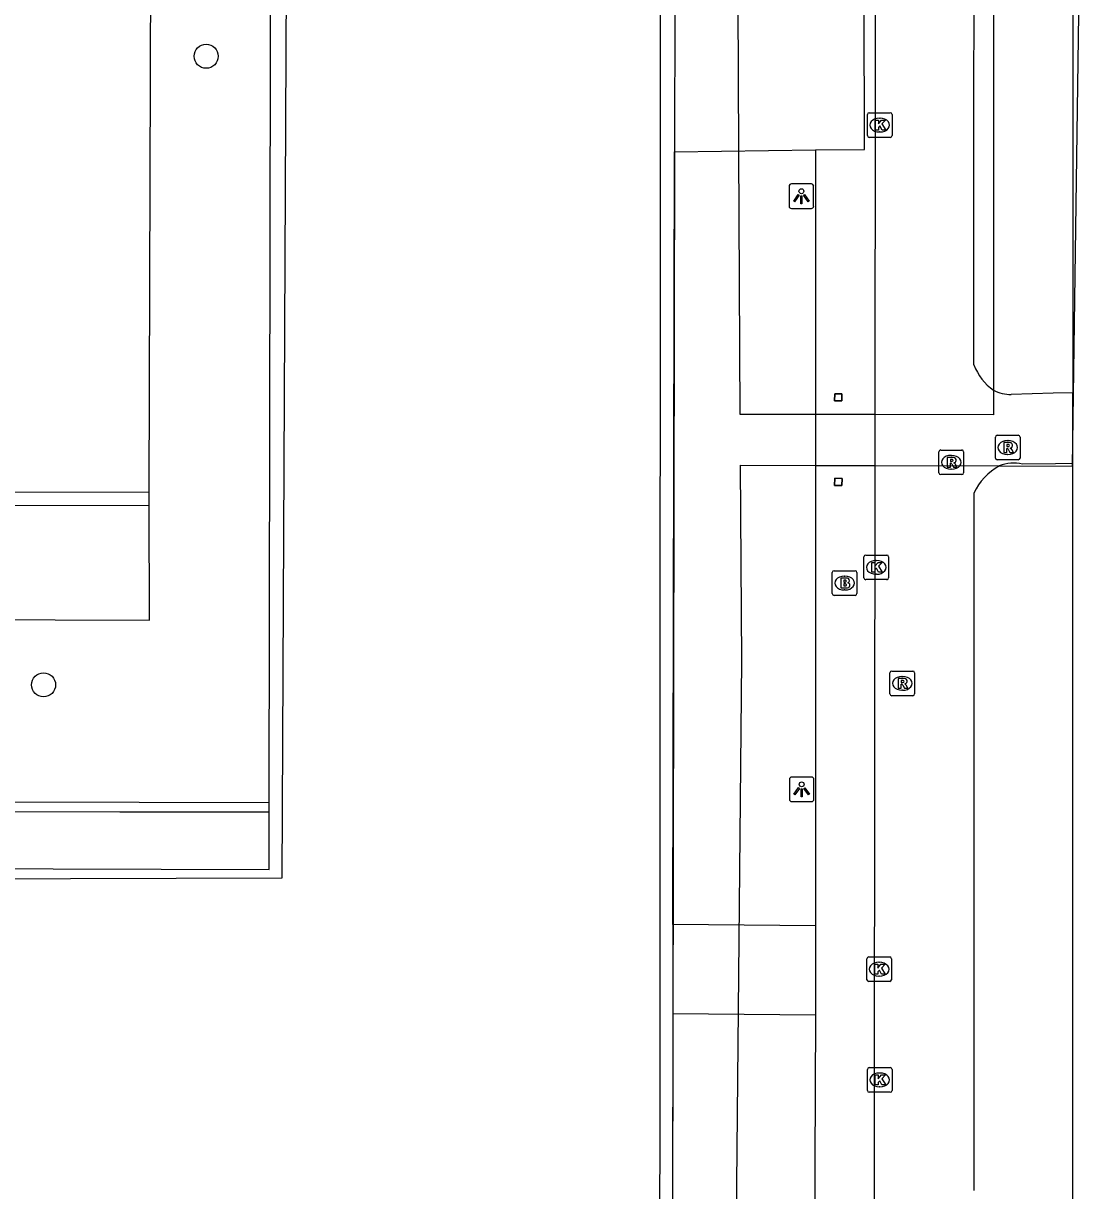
# Model space of a CAD drawing. Extents: x 161477 to 163040, y 383680 to 384868.
# Drawn here: x 162307 to 162350.15, y 384267.31 to 384314.69 of the extents above; entities that cross this region are included whole.
import ezdxf

# ---------------------------------------------------------------- set-up
doc = ezdxf.new("R2010")
doc.units = 0
for name, color, linetype in [('IMGEO_Boom', 7, 'Continuous'), ('IMGEO_Brandkraan', 7, 'Continuous'), ('IMGEO_Dek', 7, 'Continuous'), ('IMGEO_Groenvoorziening', 7, 'Continuous'), ('IMGEO_Kolk', 7, 'Continuous'), ('IMGEO_Lichtpunt', 7, 'Continuous'), ('IMGEO_Muur', 7, 'Continuous'), ('IMGEO_Pand', 7, 'Continuous'), ('IMGEO_Parkeervlak_open', 7, 'Continuous'), ('IMGEO_Pijler', 7, 'Continuous'), ('IMGEO_Rijbaan_lokaal_gesloten', 7, 'Continuous'), ('IMGEO_Rijbaan_lokaal_open', 7, 'Continuous'), ('IMGEO_Rioolput', 7, 'Continuous'), ('IMGEO_Voetpad_gesloten', 7, 'Continuous'), ('IMGEO_Voetpad_open', 7, 'Continuous')]:
    doc.layers.add(name, color=color, linetype=linetype)

msp = doc.modelspace()

# ---------------------------------------------------------------- linework, layer by layer
at = {"layer": 'IMGEO_Boom'}
for centre in [(162314.42, 384313.35), (162307.82, 384287.84)]:
    msp.add_circle(centre, 0.489, dxfattribs=at)
at = {"layer": 'IMGEO_Brandkraan'}
for p, q in [((162339.829, 384291.544), (162339.829, 384292.396)), ((162339.904, 384292.47), (162340.756, 384292.47)), ((162340.317, 384292.25), (162340.342, 384292.25)), ((162340.83, 384292.396), (162340.83, 384291.544)), ((162340.34, 384291.69), (162340.315, 384291.69)), ((162340.756, 384291.47), (162339.904, 384291.47))]:
    msp.add_line(p, q, dxfattribs=at)
for points in [[(162339.829, 384291.544), (162339.829, 384292.396)], [(162339.904, 384292.47), (162340.756, 384292.47)], [(162340.177, 384292.17), (162340.177, 384291.77), (162340.39, 384291.77)], [(162340.408, 384292.17), (162340.177, 384292.17)], [(162340.83, 384292.396), (162340.83, 384291.544)], [(162340.356, 384292.089), (162340.302, 384292.089), (162340.302, 384292.013)], [(162340.302, 384292.013), (162340.355, 384292.013)], [(162340.364, 384291.937), (162340.302, 384291.937), (162340.302, 384291.856)], [(162340.302, 384291.856), (162340.364, 384291.856)], [(162340.756, 384291.47), (162339.904, 384291.47)]]:
    msp.add_lwpolyline(points, dxfattribs=at)
for centre, radius, start, end in [((162339.906, 384292.394), 0.0765, 91.552, 178.448), ((162339.906, 384292.394), 0.0765, 91.552, 178.448), ((162340.412, 384292.025), 0.145, 59.4692, 91.5367), ((162340.437, 384292.072), 0.0922, 285.5137, 58.1501), ((162340.754, 384292.394), 0.0765, 1.552, 88.448), ((162340.754, 384292.394), 0.0765, 1.552, 88.448), ((162340.357, 384292.051), 0.0379, 267.8285, 90.9355), ((162340.365, 384291.896), 0.0404, 269.8759, 90.5077), ((162340.396, 384292.021), 0.251, 268.6676, 293.5347), ((162340.442, 384291.88), 0.105, 301.3115, 78.989), ((162339.906, 384291.546), 0.0765, 181.552, 268.448), ((162339.906, 384291.546), 0.0765, 181.552, 268.448), ((162340.754, 384291.546), 0.0765, 271.552, 358.448), ((162340.754, 384291.546), 0.0765, 271.552, 358.448)]:
    msp.add_arc(centre, radius, start, end, dxfattribs=at)
for centre, major_axis, ratio, start_param, end_param in [((162340.316, 384291.97), (-0.387, 0.002), 0.722429, 4.712389, 7.853982), ((162340.341, 384291.97), (-0.39, 0.002), 0.717154, 1.570796, 4.712389)]:
    msp.add_ellipse(centre, major_axis=major_axis, ratio=ratio, start_param=start_param, end_param=end_param, dxfattribs=at)
at = {"layer": 'IMGEO_Dek'}
for points in [[(162333.44, 384315.53), (162333.427, 384309.474), (162333.327, 384259.394), (162333.315, 384253.414), (162335.823, 384253.405), (162336.152, 384288.811), (162336.108, 384296.753), (162339.147, 384296.744), (162341.567, 384296.737), (162346.608, 384296.722), (162349.584, 384296.713), (162350.152, 384337.274)], [(162346.379, 384335.123), (162346.374, 384299.794), (162346.374, 384298.801), (162341.569, 384298.807), (162339.146, 384298.81), (162336.096, 384298.81), (162336.037, 384309.507), (162336.003, 384315.532)]]:
    msp.add_lwpolyline(points, dxfattribs=at)
at = {"layer": 'IMGEO_Groenvoorziening'}
for points in [[(162316.975, 384283.053), (162317.05, 384321.117)], [(162333.364, 384278.118), (162333.427, 384309.474)], [(162333.357, 384274.488), (162333.327, 384259.394)]]:
    msp.add_lwpolyline(points, dxfattribs=at)
at = {"layer": 'IMGEO_Kolk'}
for p, q in [((162341.254, 384310.13), (162341.254, 384310.982)), ((162341.329, 384311.056), (162342.181, 384311.056)), ((162341.742, 384310.836), (162341.767, 384310.836)), ((162342.255, 384310.982), (162342.255, 384310.13)), ((162341.765, 384310.276), (162341.74, 384310.276)), ((162342.181, 384310.056), (162341.329, 384310.056)), ((162341.188, 384293.108), (162342.04, 384293.108)), ((162341.113, 384292.182), (162341.113, 384293.034)), ((162341.601, 384292.888), (162341.626, 384292.888)), ((162342.114, 384293.034), (162342.114, 384292.182)), ((162341.624, 384292.328), (162341.599, 384292.328)), ((162342.04, 384292.108), (162341.188, 384292.108)), ((162341.231, 384275.873), (162341.231, 384276.725)), ((162341.306, 384276.799), (162342.158, 384276.799)), ((162341.719, 384276.579), (162341.744, 384276.579)), ((162342.232, 384276.725), (162342.232, 384275.873)), ((162342.158, 384275.799), (162341.306, 384275.799)), ((162341.742, 384276.019), (162341.717, 384276.019)), ((162341.327, 384272.307), (162342.179, 384272.307)), ((162341.252, 384271.381), (162341.252, 384272.233)), ((162341.74, 384272.087), (162341.765, 384272.087)), ((162342.253, 384272.233), (162342.253, 384271.381)), ((162342.179, 384271.307), (162341.327, 384271.307)), ((162341.763, 384271.527), (162341.738, 384271.527))]:
    msp.add_line(p, q, dxfattribs=at)
for points in [[(162341.254, 384310.13), (162341.254, 384310.982)], [(162341.329, 384311.056), (162342.181, 384311.056)], [(162341.575, 384310.756), (162341.698, 384310.756), (162341.698, 384310.605), (162341.828, 384310.756), (162341.992, 384310.756), (162341.846, 384310.605), (162341.999, 384310.356), (162341.847, 384310.356), (162341.762, 384310.52), (162341.698, 384310.453), (162341.698, 384310.356), (162341.575, 384310.356), (162341.575, 384310.756)], [(162342.255, 384310.982), (162342.255, 384310.13)], [(162342.181, 384310.056), (162341.329, 384310.056)], [(162341.188, 384293.108), (162342.04, 384293.108)], [(162341.113, 384292.182), (162341.113, 384293.034)], [(162341.434, 384292.808), (162341.557, 384292.808), (162341.557, 384292.657), (162341.687, 384292.808), (162341.851, 384292.808), (162341.705, 384292.657), (162341.858, 384292.408), (162341.706, 384292.408), (162341.621, 384292.572), (162341.557, 384292.505), (162341.557, 384292.408), (162341.434, 384292.408), (162341.434, 384292.808)], [(162342.114, 384293.034), (162342.114, 384292.182)], [(162342.04, 384292.108), (162341.188, 384292.108)], [(162341.231, 384275.873), (162341.231, 384276.725)], [(162341.306, 384276.799), (162342.158, 384276.799)], [(162341.552, 384276.499), (162341.675, 384276.499), (162341.675, 384276.348), (162341.805, 384276.499), (162341.969, 384276.499), (162341.823, 384276.348), (162341.976, 384276.099), (162341.824, 384276.099), (162341.739, 384276.263), (162341.675, 384276.196), (162341.675, 384276.099), (162341.552, 384276.099), (162341.552, 384276.499)], [(162342.232, 384276.725), (162342.232, 384275.873)], [(162342.158, 384275.799), (162341.306, 384275.799)], [(162341.327, 384272.307), (162342.179, 384272.307)], [(162341.252, 384271.381), (162341.252, 384272.233)], [(162341.573, 384272.007), (162341.696, 384272.007), (162341.696, 384271.856), (162341.826, 384272.007), (162341.99, 384272.007), (162341.844, 384271.856), (162341.997, 384271.607), (162341.845, 384271.607), (162341.76, 384271.771), (162341.696, 384271.704), (162341.696, 384271.607), (162341.573, 384271.607), (162341.573, 384272.007)], [(162342.253, 384272.233), (162342.253, 384271.381)], [(162342.179, 384271.307), (162341.327, 384271.307)]]:
    msp.add_lwpolyline(points, dxfattribs=at)
for centre, start, end in [((162341.331, 384310.98), 91.552, 178.448), ((162341.331, 384310.98), 91.552, 178.448), ((162342.179, 384310.98), 1.552, 88.448), ((162342.179, 384310.98), 1.552, 88.448), ((162341.331, 384310.132), 181.552, 268.448), ((162341.331, 384310.132), 181.552, 268.448), ((162342.179, 384310.132), 271.552, 358.448), ((162342.179, 384310.132), 271.552, 358.448), ((162341.19, 384293.032), 91.552, 178.448), ((162341.19, 384293.032), 91.552, 178.448), ((162342.038, 384293.032), 1.552, 88.448), ((162342.038, 384293.032), 1.552, 88.448), ((162341.19, 384292.184), 181.552, 268.448), ((162341.19, 384292.184), 181.552, 268.448), ((162342.038, 384292.184), 271.552, 358.448), ((162342.038, 384292.184), 271.552, 358.448), ((162341.308, 384276.723), 91.552, 178.448), ((162341.308, 384276.723), 91.552, 178.448), ((162342.156, 384276.723), 1.552, 88.448), ((162342.156, 384276.723), 1.552, 88.448), ((162341.308, 384275.875), 181.552, 268.448), ((162341.308, 384275.875), 181.552, 268.448), ((162342.156, 384275.875), 271.552, 358.448), ((162342.156, 384275.875), 271.552, 358.448), ((162341.329, 384272.231), 91.552, 178.448), ((162341.329, 384272.231), 91.552, 178.448), ((162342.177, 384272.231), 1.552, 88.448), ((162342.177, 384272.231), 1.552, 88.448), ((162341.329, 384271.383), 181.552, 268.448), ((162341.329, 384271.383), 181.552, 268.448), ((162342.177, 384271.383), 271.552, 358.448), ((162342.177, 384271.383), 271.552, 358.448)]:
    msp.add_arc(centre, 0.0765, start, end, dxfattribs=at)
for centre, major_axis, ratio, start_param, end_param in [((162341.741, 384310.556), (-0.387, 0.002), 0.722429, 4.712389, 7.853982), ((162341.766, 384310.556), (-0.39, 0.002), 0.717154, 1.570796, 4.712389), ((162341.6, 384292.608), (-0.387, 0.002), 0.722429, 4.712389, 7.853982), ((162341.625, 384292.608), (-0.39, 0.002), 0.717154, 1.570796, 4.712389), ((162341.718, 384276.299), (-0.387, 0.002), 0.722429, 4.712389, 7.853982), ((162341.743, 384276.299), (-0.39, 0.002), 0.717154, 1.570796, 4.712389), ((162341.739, 384271.807), (-0.387, 0.002), 0.722429, 4.712389, 7.853982), ((162341.764, 384271.807), (-0.39, 0.002), 0.717154, 1.570796, 4.712389)]:
    msp.add_ellipse(centre, major_axis=major_axis, ratio=ratio, start_param=start_param, end_param=end_param, dxfattribs=at)
at = {"layer": 'IMGEO_Lichtpunt'}
for p, q in [((162338.077, 384308.073), (162338.077, 384307.266)), ((162338.077, 384308.073), (162338.077, 384307.266)), ((162338.979, 384308.168), (162338.171, 384308.168)), ((162338.979, 384308.168), (162338.171, 384308.168)), ((162339.073, 384307.266), (162339.073, 384308.073)), ((162339.073, 384307.266), (162339.073, 384308.073)), ((162338.171, 384307.172), (162338.979, 384307.172)), ((162338.171, 384307.172), (162338.979, 384307.172)), ((162338.989, 384284.098), (162338.181, 384284.098)), ((162338.989, 384284.098), (162338.181, 384284.098)), ((162338.087, 384284.003), (162338.087, 384283.196)), ((162338.087, 384284.003), (162338.087, 384283.196)), ((162339.083, 384283.196), (162339.083, 384284.003)), ((162339.083, 384283.196), (162339.083, 384284.003)), ((162338.181, 384283.102), (162338.989, 384283.102)), ((162338.181, 384283.102), (162338.989, 384283.102))]:
    msp.add_line(p, q, dxfattribs=at)
for points in [[(162338.451, 384307.737), (162338.49, 384307.709), (162338.302, 384307.447), (162338.264, 384307.474), (162338.451, 384307.737)], [(162338.553, 384307.689), (162338.6, 384307.689), (162338.6, 384307.367), (162338.553, 384307.367), (162338.553, 384307.689)], [(162338.663, 384307.709), (162338.701, 384307.736), (162338.888, 384307.474), (162338.849, 384307.446), (162338.663, 384307.709)], [(162338.461, 384283.667), (162338.5, 384283.639), (162338.312, 384283.377), (162338.274, 384283.404), (162338.461, 384283.667)], [(162338.563, 384283.619), (162338.61, 384283.619), (162338.61, 384283.297), (162338.563, 384283.297), (162338.563, 384283.619)], [(162338.673, 384283.639), (162338.711, 384283.666), (162338.898, 384283.404), (162338.859, 384283.376), (162338.673, 384283.639)]]:
    msp.add_lwpolyline(points, dxfattribs=at)
for centre in [(162338.576, 384307.871), (162338.586, 384283.801)]:
    msp.add_circle(centre, 0.0994, dxfattribs=at)
for centre, start, end in [((162338.171, 384308.073), 90, 180), ((162338.171, 384308.073), 90, 180), ((162338.979, 384308.073), 0, 90), ((162338.979, 384308.073), 0, 90), ((162338.171, 384307.266), 180, 270), ((162338.171, 384307.266), 180, 270), ((162338.979, 384307.266), 270, 0), ((162338.979, 384307.266), 270, 360), ((162338.181, 384284.003), 90, 180), ((162338.181, 384284.003), 90, 180), ((162338.989, 384284.003), 0, 90), ((162338.989, 384284.003), 0, 90), ((162338.181, 384283.196), 180, 270), ((162338.181, 384283.196), 180, 270), ((162338.989, 384283.196), 270, 0), ((162338.989, 384283.196), 270, 360)]:
    msp.add_arc(centre, 0.0946, start, end, dxfattribs=at)
at = {"layer": 'IMGEO_Muur'}
for points in [[(162292.826, 384286.74), (162292.841, 384282.724), (162310.91, 384282.691), (162316.974, 384282.68)], [(162316.975, 384283.053), (162311.706, 384283.062), (162293.211, 384283.093), (162293.207, 384286.719), (162293.041, 384286.728)], [(162316.974, 384282.68), (162316.975, 384283.053)]]:
    msp.add_lwpolyline(points, dxfattribs=at)
at = {"layer": 'IMGEO_Pand'}
for points in [[(162278.644, 384241.731), (162278.744, 384209.614), (162304.79, 384209.113), (162304.675, 384253.783), (162332.833, 384253.804), (162332.868, 384338.814), (162317.775, 384338.596), (162317.492, 384279.991), (162304.608, 384279.951), (162278.525, 384280.163), (162247.165, 384280.093), (162247.036, 384254.271), (162278.605, 384254.33), (162278.607, 384253.545)], [(162349.595, 384329.63), (162349.594, 384299.689)], [(162349.589, 384296.817), (162349.594, 384299.689)], [(162349.585, 384266.072), (162349.589, 384296.714), (162349.589, 384296.817)]]:
    msp.add_lwpolyline(points, dxfattribs=at)
at = {"layer": 'IMGEO_Parkeervlak_open'}
msp.add_lwpolyline([(162292.988, 384290.529), (162312.115, 384290.467), (162312.113, 384295.106)], dxfattribs=at)
at = {"layer": 'IMGEO_Pijler'}
for points in [[(162340.216, 384299.361), (162340.218, 384299.652), (162339.927, 384299.654), (162339.925, 384299.363)], [(162340.217, 384295.924), (162340.226, 384296.218), (162339.932, 384296.227), (162339.923, 384295.933)]]:
    msp.add_lwpolyline(points, close=True, dxfattribs=at)
at = {"layer": 'IMGEO_Rijbaan_lokaal_gesloten'}
for points in [[(162334.284, 384315.531), (162333.44, 384315.53), (162333.427, 384309.474)], [(162339.143, 384309.546), (162341.136, 384309.571), (162341.126, 384315.535), (162339.143, 384315.534)], [(162333.427, 384309.474), (162339.143, 384309.546)]]:
    msp.add_lwpolyline(points, dxfattribs=at)
at = {"layer": 'IMGEO_Rijbaan_lokaal_open'}
for points in [[(162345.575, 384300.82), (162345.575, 384301.098), (162345.586, 384326.11), (162345.645, 384352.813), (162345.646, 384359.322)], [(162341.533, 384259.31), (162341.567, 384296.737), (162341.569, 384298.807), (162341.606, 384339.094)], [(162312.113, 384295.659), (162312.19, 384321.077)], [(162349.594, 384299.689), (162348.791, 384299.67), (162347.092, 384299.628)], [(162349.589, 384296.817), (162348.89, 384296.808), (162347.548, 384296.799)], [(162251.673, 384290.516), (162251.657, 384295.742), (162312.113, 384295.659)], [(162312.113, 384295.106), (162312.113, 384295.659)], [(162345.575, 384295.623), (162345.574, 384267.378), (162345.574, 384267.312)], [(162312.113, 384295.106), (162292.993, 384295.139)]]:
    msp.add_lwpolyline(points, dxfattribs=at)
for centre, radius, start, end in [((162347.752, 384301.691), 2.345, 201.8112, 234.0083), ((162347.053, 384301.093), 1.466, 242.4223, 271.5418), ((162347.736, 384294.627), 2.379, 118.2944, 155.2519), ((162347.205, 384295.205), 1.631, 77.8733, 111.4925)]:
    msp.add_arc(centre, radius, start, end, dxfattribs=at)
at = {"layer": 'IMGEO_Rioolput'}
for p, q in [((162346.449, 384297.044), (162346.449, 384297.896)), ((162346.524, 384297.97), (162347.376, 384297.97)), ((162347.45, 384297.896), (162347.45, 384297.044)), ((162344.234, 384297.37), (162345.086, 384297.37)), ((162346.937, 384297.75), (162346.962, 384297.75)), ((162344.159, 384296.444), (162344.159, 384297.296)), ((162344.647, 384297.15), (162344.672, 384297.15)), ((162345.16, 384297.296), (162345.16, 384296.444)), ((162347.376, 384296.97), (162346.524, 384296.97)), ((162346.96, 384297.19), (162346.935, 384297.19)), ((162344.67, 384296.59), (162344.645, 384296.59)), ((162345.086, 384296.37), (162344.234, 384296.37)), ((162342.244, 384288.4), (162343.096, 384288.4)), ((162342.169, 384287.474), (162342.169, 384288.326)), ((162342.657, 384288.18), (162342.682, 384288.18)), ((162343.17, 384288.326), (162343.17, 384287.474)), ((162343.096, 384287.4), (162342.244, 384287.4)), ((162342.68, 384287.62), (162342.655, 384287.62))]:
    msp.add_line(p, q, dxfattribs=at)
for points in [[(162346.449, 384297.044), (162346.449, 384297.896)], [(162346.524, 384297.97), (162347.376, 384297.97)], [(162347.45, 384297.896), (162347.45, 384297.044)], [(162344.234, 384297.37), (162345.086, 384297.37)], [(162347.038, 384297.668), (162346.786, 384297.67), (162346.786, 384297.27)], [(162346.786, 384297.27), (162346.91, 384297.27), (162346.91, 384297.432), (162346.921, 384297.432)], [(162346.964, 384297.589), (162346.91, 384297.589), (162346.91, 384297.508)], [(162346.91, 384297.508), (162346.962, 384297.508)], [(162346.968, 384297.403), (162347.039, 384297.27), (162347.179, 384297.27), (162347.114, 384297.396)], [(162344.159, 384296.444), (162344.159, 384297.296)], [(162344.748, 384297.068), (162344.496, 384297.07), (162344.496, 384296.67)], [(162344.674, 384296.989), (162344.62, 384296.989), (162344.62, 384296.908)], [(162344.62, 384296.908), (162344.672, 384296.908)], [(162345.16, 384297.296), (162345.16, 384296.444)], [(162347.376, 384296.97), (162346.524, 384296.97)], [(162344.496, 384296.67), (162344.62, 384296.67), (162344.62, 384296.832), (162344.631, 384296.832)], [(162344.678, 384296.803), (162344.749, 384296.67), (162344.889, 384296.67), (162344.824, 384296.796)], [(162345.086, 384296.37), (162344.234, 384296.37)], [(162342.244, 384288.4), (162343.096, 384288.4)], [(162342.169, 384287.474), (162342.169, 384288.326)], [(162342.758, 384288.098), (162342.506, 384288.1), (162342.506, 384287.7)], [(162342.684, 384288.019), (162342.63, 384288.019), (162342.63, 384287.938)], [(162342.63, 384287.938), (162342.682, 384287.938)], [(162343.17, 384288.326), (162343.17, 384287.474)], [(162343.096, 384287.4), (162342.244, 384287.4)], [(162342.506, 384287.7), (162342.63, 384287.7), (162342.63, 384287.862), (162342.641, 384287.862)], [(162342.688, 384287.833), (162342.759, 384287.7), (162342.899, 384287.7), (162342.834, 384287.826)]]:
    msp.add_lwpolyline(points, dxfattribs=at)
for centre, radius, start, end in [((162346.526, 384297.894), 0.0765, 91.552, 178.448), ((162346.526, 384297.894), 0.0765, 91.552, 178.448), ((162347.374, 384297.894), 0.0765, 1.552, 88.448), ((162347.374, 384297.894), 0.0765, 1.552, 88.448), ((162344.236, 384297.294), 0.0765, 91.552, 178.448), ((162344.236, 384297.294), 0.0765, 91.552, 178.448), ((162345.084, 384297.294), 0.0765, 1.552, 88.448), ((162345.084, 384297.294), 0.0765, 1.552, 88.448), ((162346.92, 384297.379), 0.0533, 26.0293, 88.6989), ((162346.946, 384297.697), 0.19, 274.7715, 282.9687), ((162346.97, 384297.493), 0.0964, 77.0061, 93.1865), ((162346.984, 384297.55), 0.0378, 276.6634, 79.6772), ((162347.037, 384297.558), 0.109, 350.3612, 89.416), ((162347.035, 384297.558), 0.112, 277.5842, 350.9817), ((162347.019, 384297.343), 0.108, 29.5134, 73.7905), ((162344.656, 384297.097), 0.19, 274.7715, 282.9687), ((162344.68, 384296.893), 0.0964, 77.0061, 93.1865), ((162344.694, 384296.95), 0.0378, 276.6634, 79.6772), ((162344.747, 384296.958), 0.109, 350.3612, 89.416), ((162344.745, 384296.958), 0.112, 277.5842, 350.9817), ((162346.526, 384297.046), 0.0765, 181.552, 268.448), ((162346.526, 384297.046), 0.0765, 181.552, 268.448), ((162347.374, 384297.046), 0.0765, 271.552, 358.448), ((162347.374, 384297.046), 0.0765, 271.552, 358.448), ((162344.236, 384296.446), 0.0765, 181.552, 268.448), ((162344.236, 384296.446), 0.0765, 181.552, 268.448), ((162344.63, 384296.779), 0.0533, 26.0293, 88.6989), ((162344.729, 384296.743), 0.108, 29.5134, 73.7905), ((162345.084, 384296.446), 0.0765, 271.552, 358.448), ((162345.084, 384296.446), 0.0765, 271.552, 358.448), ((162342.246, 384288.324), 0.0765, 91.552, 178.448), ((162342.246, 384288.324), 0.0765, 91.552, 178.448), ((162343.094, 384288.324), 0.0765, 1.552, 88.448), ((162343.094, 384288.324), 0.0765, 1.552, 88.448), ((162342.666, 384288.127), 0.19, 274.7715, 282.9687), ((162342.69, 384287.923), 0.0964, 77.0061, 93.1865), ((162342.704, 384287.98), 0.0378, 276.6634, 79.6772), ((162342.757, 384287.988), 0.109, 350.3612, 89.416), ((162342.755, 384287.988), 0.112, 277.5842, 350.9817), ((162342.739, 384287.773), 0.108, 29.5134, 73.7905), ((162342.246, 384287.476), 0.0765, 181.552, 268.448), ((162342.246, 384287.476), 0.0765, 181.552, 268.448), ((162342.64, 384287.809), 0.0533, 26.0293, 88.6989), ((162343.094, 384287.476), 0.0765, 271.552, 358.448), ((162343.094, 384287.476), 0.0765, 271.552, 358.448)]:
    msp.add_arc(centre, radius, start, end, dxfattribs=at)
for centre, major_axis, ratio, start_param, end_param in [((162346.936, 384297.47), (-0.387, 0.002), 0.722429, 4.712389, 7.853982), ((162346.961, 384297.47), (-0.39, 0.002), 0.717154, 1.570796, 4.712389), ((162344.646, 384296.87), (-0.387, 0.002), 0.722429, 4.712389, 7.853982), ((162344.671, 384296.87), (-0.39, 0.002), 0.717154, 1.570796, 4.712389), ((162342.656, 384287.9), (-0.387, 0.002), 0.722429, 4.712389, 7.853982), ((162342.681, 384287.9), (-0.39, 0.002), 0.717154, 1.570796, 4.712389)]:
    msp.add_ellipse(centre, major_axis=major_axis, ratio=ratio, start_param=start_param, end_param=end_param, dxfattribs=at)
at = {"layer": 'IMGEO_Voetpad_gesloten'}
for points in [[(162336.152, 384288.811), (162336.108, 384296.753), (162339.147, 384296.744), (162341.567, 384296.737), (162346.608, 384296.722), (162349.584, 384296.713), (162350.152, 384337.274)], [(162346.379, 384335.123), (162346.374, 384299.794), (162346.374, 384298.801), (162341.569, 384298.807), (162339.146, 384298.81), (162336.096, 384298.81), (162336.037, 384309.507), (162336.003, 384315.532)], [(162333.44, 384315.53), (162333.427, 384309.474), (162333.327, 384259.394), (162333.315, 384253.414), (162335.823, 384253.405), (162336.152, 384288.811)]]:
    msp.add_lwpolyline(points, dxfattribs=at)
at = {"layer": 'IMGEO_Voetpad_open'}
for points in [[(162339.143, 384309.546), (162339.146, 384298.81), (162339.147, 384296.744), (162339.153, 384278.064)], [(162340.216, 384299.361), (162339.925, 384299.363), (162339.927, 384299.654), (162340.218, 384299.652), (162340.216, 384299.361)], [(162340.217, 384295.924), (162339.923, 384295.933), (162339.932, 384296.227), (162340.226, 384296.218), (162340.217, 384295.924)], [(162273.952, 384253.562), (162246.699, 384253.615), (162246.751, 384265.878), (162246.76, 384268.33), (162246.86, 384280.565), (162316.97, 384280.343), (162316.974, 384282.68)], [(162333.364, 384278.118), (162333.357, 384274.488)], [(162339.153, 384278.064), (162333.364, 384278.118)], [(162339.153, 384278.064), (162339.144, 384274.434)], [(162339.144, 384274.434), (162333.357, 384274.488)], [(162339.144, 384274.434), (162339.087, 384259.335)]]:
    msp.add_lwpolyline(points, dxfattribs=at)

doc.saveas('drawing.dxf')
